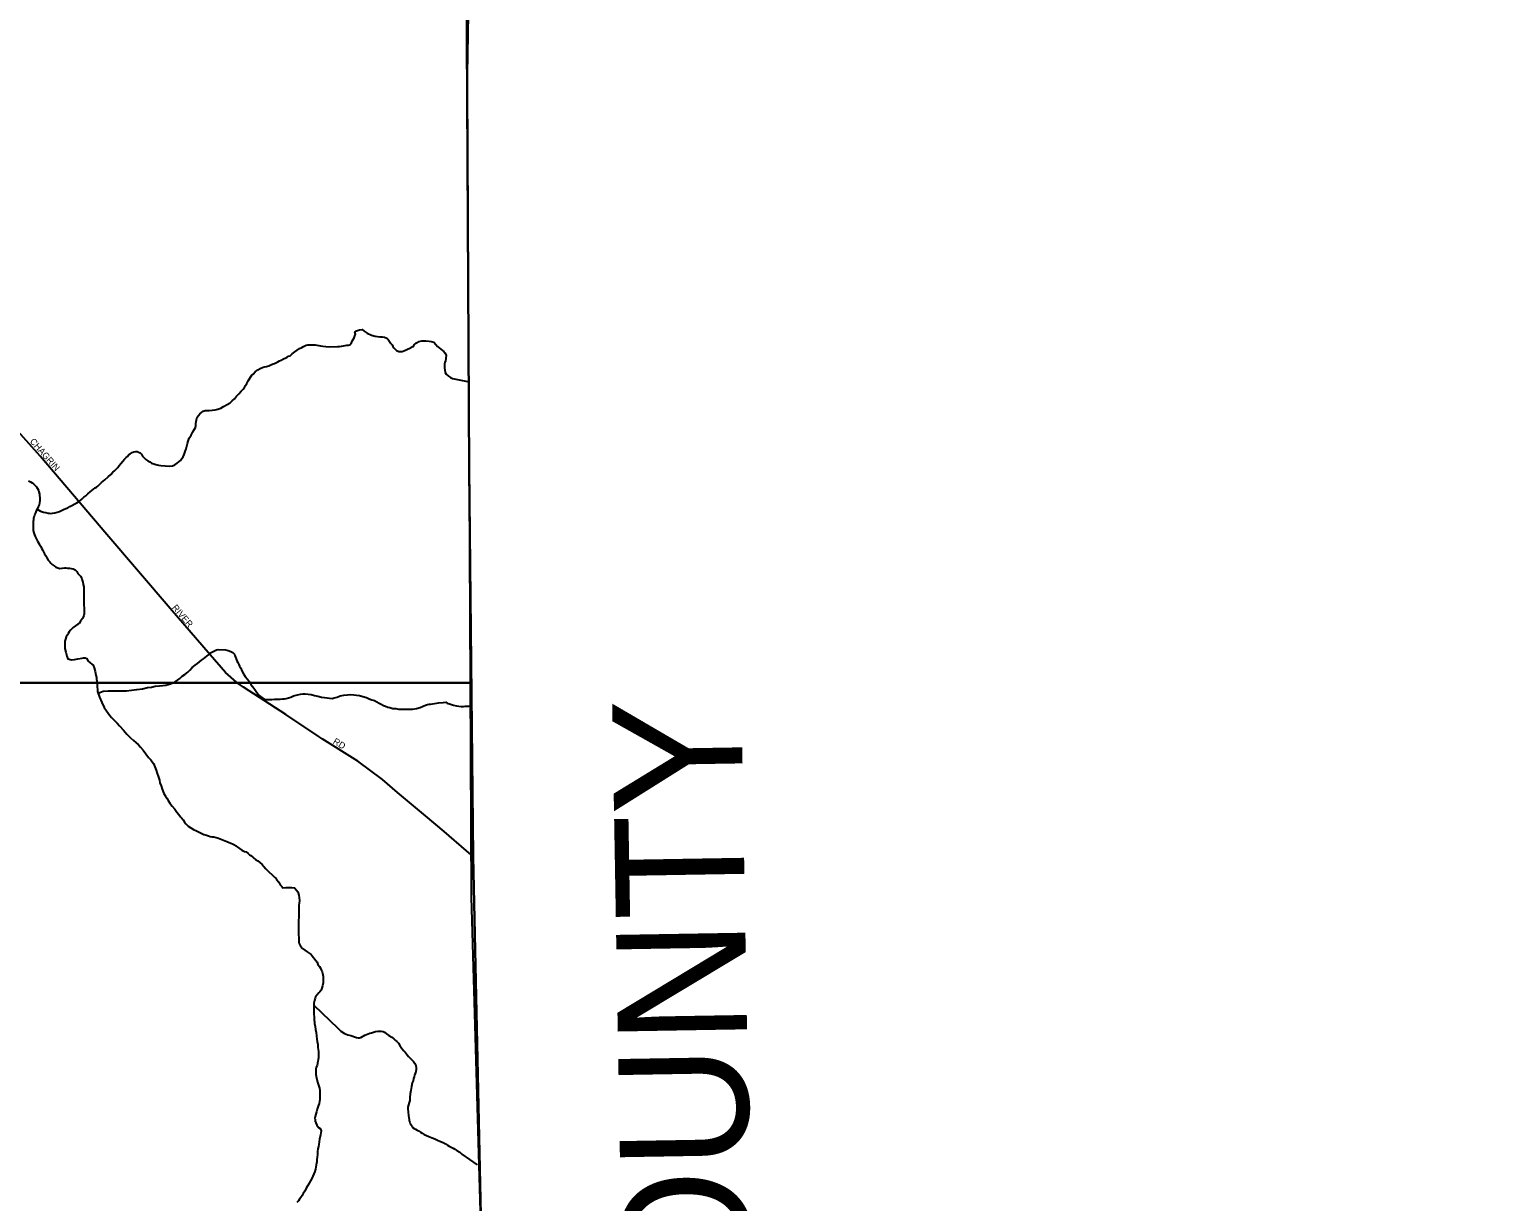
# Model space of a CAD drawing. Extents: x 2010165 to 2382125, y 1060529 to 1407316.
# Drawn here: x 2269224 to 2280675, y 1237046 to 1246104 of the extents above; entities that cross this region are included whole.
import ezdxf

# ---------------------------------------------------------------- set-up
doc = ezdxf.new("R2010")
doc.units = 0
for name, color, linetype in [('GM_X_Adjacent_County', 7, 'Continuous'), ('GM_X_Adjacent_County_Text', 7, 'Continuous'), ('GM_X_City_Street', 7, 'Continuous'), ('GM_X_City_Street_Text', 7, 'Continuous'), ('GM_X_Corporation', 7, 'Continuous'), ('GM_X_County', 7, 'Continuous'), ('GM_X_Minor_River', 7, 'Continuous')]:
    doc.layers.add(name, color=color, linetype=linetype)

msp = doc.modelspace()

# ---------------------------------------------------------------- linework, layer by layer
at = {"layer": 'GM_X_Adjacent_County'}
msp.add_lwpolyline([(2287284, 1221586), (2279436, 1221567), (2276584, 1221584), (2274226, 1221624), (2272941, 1221646), (2272892, 1224958), (2272866, 1226650), (2272826, 1229297), (2272742, 1235619), (2272726, 1236335), (2272653, 1239712), (2272622, 1242715), (2272608, 1245574), (2272603, 1246466)], dxfattribs=at)
at = {"layer": 'GM_X_City_Street'}
for points in [[(2272611, 1245757), (2272623, 1246538), (2272594, 1248305), (2272592, 1248752), (2272590, 1249141), (2272599, 1249352)], [(2272639, 1241067), (2272622, 1242715), (2272608, 1245574), (2272611, 1245757)], [(2270823, 1241060), (2270738, 1241134), (2270619, 1241270), (2270310, 1241629), (2269822, 1242201), (2269306, 1242806), (2269092, 1243047), (2268997, 1243168), (2268903, 1243307), (2268816, 1243439), (2268766, 1243506), (2268719, 1243587), (2268394, 1244040), (2268250, 1244246), (2268076, 1244519), (2267986, 1244670), (2267932, 1244740), (2267876, 1244798), (2267773, 1244877), (2267526, 1245082), (2267447, 1245127), (2267327, 1245210)], [(2271486, 1240623), (2271462, 1240638), (2271205, 1240810), (2270879, 1241021), (2270829, 1241055), (2270823, 1241060)], [(2272653, 1239712), (2272639, 1241067)], [(2272653, 1239712), (2272603, 1239756), (2272431, 1239905), (2272286, 1240026), (2272069, 1240206), (2271954, 1240308), (2271763, 1240448), (2271486, 1240623)]]:
    msp.add_lwpolyline(points, dxfattribs=at)
at = {"layer": 'GM_X_Corporation'}
for points in [[(2262452, 1249263), (2262297, 1241055), (2264274, 1241055), (2270829, 1241055), (2272631, 1241055), (2272639, 1239398), (2272726, 1236335), (2272742, 1235619), (2272795, 1231386), (2272941, 1221646), (2267374, 1221710), (2265465, 1221711), (2256786, 1221801), (2256830, 1224436), (2255408, 1224486), (2255405, 1227157), (2254852, 1227182), (2254855, 1229128), (2251493, 1229191)], [(2272605, 1246182), (2272631, 1241055), (2270829, 1241055), (2264274, 1241055), (2262297, 1241055), (2262452, 1249263)]]:
    msp.add_lwpolyline(points, dxfattribs=at)
at = {"layer": 'GM_X_County'}
msp.add_lwpolyline([(2272603, 1246466), (2272608, 1245574), (2272622, 1242715), (2272653, 1239712), (2272726, 1236335), (2272742, 1235619), (2272826, 1229297), (2272866, 1226650), (2272892, 1224958), (2272941, 1221646), (2272245, 1221652), (2271878, 1221655), (2271662, 1221657), (2265465, 1221711), (2259653, 1221765), (2246207, 1221908)], dxfattribs=at)
at = {"layer": 'GM_X_Minor_River'}
for points in [[(2270791, 1243234), (2270807, 1243250), (2270825, 1243271), (2270843, 1243289), (2270859, 1243309), (2270875, 1243325), (2270885, 1243339), (2270893, 1243354), (2270903, 1243370), (2270915, 1243390), (2270942, 1243434), (2270952, 1243442), (2270968, 1243458), (2270980, 1243469), (2270990, 1243475), (2271008, 1243485), (2271030, 1243495), (2271040, 1243497), (2271056, 1243501), (2271074, 1243505), (2271090, 1243512), (2271108, 1243520), (2271118, 1243524), (2271128, 1243528), (2271144, 1243536), (2271156, 1243544), (2271170, 1243550), (2271186, 1243560), (2271204, 1243567), (2271216, 1243573), (2271226, 1243579), (2271238, 1243583), (2271254, 1243599), (2271274, 1243613), (2271292, 1243627), (2271312, 1243640), (2271330, 1243648), (2271342, 1243654), (2271352, 1243660), (2271362, 1243664), (2271376, 1243668), (2271388, 1243668), (2271400, 1243668), (2271412, 1243668), (2271432, 1243667), (2271444, 1243665), (2271460, 1243663), (2271474, 1243661), (2271492, 1243657), (2271514, 1243655), (2271541, 1243653), (2271605, 1243656), (2271621, 1243656), (2271635, 1243658), (2271651, 1243660), (2271663, 1243662), (2271677, 1243664), (2271689, 1243666), (2271699, 1243668), (2271713, 1243684), (2271721, 1243701), (2271733, 1243721), (2271739, 1243737), (2271743, 1243749), (2271738, 1243765), (2271752, 1243777), (2271774, 1243783), (2271796, 1243785), (2271811, 1243774), (2271835, 1243758), (2271867, 1243742), (2271897, 1243734), (2271931, 1243730), (2271952, 1243730), (2271968, 1243728), (2271986, 1243720), (2271996, 1243710), (2272008, 1243694), (2272018, 1243678), (2272028, 1243668), (2272034, 1243656), (2272041, 1243644), (2272061, 1243624), (2272079, 1243617), (2272093, 1243615), (2272105, 1243617), (2272119, 1243621), (2272135, 1243629), (2272151, 1243637), (2272171, 1243645), (2272183, 1243651), (2272193, 1243655), (2272199, 1243668), (2272217, 1243684), (2272235, 1243694), (2272257, 1243698), (2272287, 1243698), (2272313, 1243696), (2272329, 1243693), (2272339, 1243691), (2272349, 1243687)], [(2272349, 1243687), (2272366, 1243669), (2272378, 1243655), (2272392, 1243645), (2272404, 1243635), (2272416, 1243625), (2272426, 1243615), (2272436, 1243607), (2272445, 1243587), (2272443, 1243561), (2272439, 1243545), (2272435, 1243532), (2272433, 1243520), (2272433, 1243506), (2272432, 1243490), (2272434, 1243472), (2272438, 1243454), (2272446, 1243440), (2272464, 1243426), (2272478, 1243416), (2272494, 1243408), (2272623, 1243381)], [(2269281, 1242396), (2269309, 1242383), (2269331, 1242375), (2269349, 1242371), (2269366, 1242367), (2269376, 1242367), (2269386, 1242365), (2269400, 1242367), (2269420, 1242369), (2269438, 1242373), (2269456, 1242380), (2269470, 1242386), (2269486, 1242394), (2269504, 1242402), (2269520, 1242408), (2269536, 1242418), (2269590, 1242447), (2269610, 1242459), (2269628, 1242475), (2269644, 1242489), (2269659, 1242501), (2269675, 1242516), (2269691, 1242530), (2269705, 1242542), (2269717, 1242552), (2269731, 1242562), (2269741, 1242568), (2269751, 1242574), (2269779, 1242603), (2269805, 1242625), (2269831, 1242647), (2269851, 1242665), (2269867, 1242682), (2269879, 1242694), (2269891, 1242704), (2269905, 1242720), (2269916, 1242734), (2269930, 1242750), (2269944, 1242769), (2269958, 1242783), (2269970, 1242797), (2269980, 1242805), (2269992, 1242819), (2270002, 1242825), (2270016, 1242835), (2270030, 1242841), (2270046, 1242844), (2270056, 1242842), (2270066, 1242838), (2270078, 1242832), (2270088, 1242822), (2270098, 1242808), (2270111, 1242792), (2270123, 1242780), (2270137, 1242770), (2270153, 1242762), (2270167, 1242754), (2270185, 1242748), (2270201, 1242742), (2270220, 1242738), (2270238, 1242734), (2270306, 1242729), (2270328, 1242731), (2270348, 1242739), (2270366, 1242753), (2270378, 1242763), (2270390, 1242773), (2270400, 1242788), (2270410, 1242802), (2270420, 1242820), (2270427, 1242844), (2270435, 1242864), (2270439, 1242884), (2270445, 1242904), (2270449, 1242923), (2270457, 1242945), (2270473, 1242969), (2270486, 1242995), (2270498, 1243015), (2270506, 1243029), (2270508, 1243042), (2270510, 1243056), (2270512, 1243074), (2270514, 1243088), (2270518, 1243098), (2270519, 1243108), (2270529, 1243122), (2270541, 1243134), (2270553, 1243144), (2270567, 1243154), (2270581, 1243159), (2270593, 1243159), (2270613, 1243161), (2270635, 1243163), (2270659, 1243165), (2270680, 1243171), (2270702, 1243177), (2270722, 1243190), (2270751, 1243206), (2270775, 1243220), (2270791, 1243234)], [(2269215, 1242617), (2269231, 1242609), (2269243, 1242601), (2269253, 1242593), (2269267, 1242581), (2269277, 1242571), (2269286, 1242557), (2269292, 1242545), (2269296, 1242531), (2269300, 1242513), (2269300, 1242501), (2269302, 1242489), (2269302, 1242477), (2269302, 1242463), (2269301, 1242447), (2269297, 1242431), (2269291, 1242415), (2269283, 1242398), (2269275, 1242384), (2269269, 1242370), (2269265, 1242358), (2269261, 1242348), (2269257, 1242338), (2269255, 1242324), (2269254, 1242314), (2269252, 1242302), (2269250, 1242290), (2269250, 1242278), (2269250, 1242264), (2269250, 1242250), (2269252, 1242233), (2269256, 1242213), (2269261, 1242199), (2269267, 1242187), (2269285, 1242151), (2269293, 1242137), (2269299, 1242125), (2269310, 1242109), (2269316, 1242097), (2269324, 1242083), (2269330, 1242067), (2269340, 1242051), (2269348, 1242037), (2269357, 1242021), (2269367, 1242003), (2269379, 1241991), (2269387, 1241979), (2269399, 1241969), (2269413, 1241959), (2269427, 1241949), (2269442, 1241943), (2269458, 1241939)], [(2269458, 1241939), (2269476, 1241942), (2269494, 1241944), (2269504, 1241944), (2269518, 1241942), (2269532, 1241942), (2269546, 1241938), (2269560, 1241936), (2269576, 1241928), (2269588, 1241916), (2269597, 1241900), (2269609, 1241888), (2269617, 1241878), (2269627, 1241860), (2269631, 1241848), (2269635, 1241832), (2269639, 1241816), (2269642, 1241798), (2269642, 1241780), (2269642, 1241764), (2269642, 1241750), (2269642, 1241736), (2269643, 1241695), (2269643, 1241681), (2269643, 1241665), (2269643, 1241653), (2269645, 1241637), (2269645, 1241619), (2269645, 1241601), (2269646, 1241589), (2269642, 1241575), (2269638, 1241563), (2269632, 1241551), (2269626, 1241541), (2269618, 1241531), (2269606, 1241514), (2269596, 1241508), (2269578, 1241496), (2269560, 1241482), (2269550, 1241472), (2269540, 1241462), (2269530, 1241450), (2269522, 1241437), (2269516, 1241427), (2269507, 1241411), (2269501, 1241393), (2269497, 1241377), (2269495, 1241361), (2269495, 1241345), (2269497, 1241321), (2269504, 1241291), (2269512, 1241261), (2269520, 1241241), (2269548, 1241233), (2269572, 1241235), (2269596, 1241239), (2269630, 1241245), (2269641, 1241247), (2269653, 1241247), (2269667, 1241242), (2269675, 1241225), (2269691, 1241210), (2269705, 1241198), (2269715, 1241190), (2269724, 1241170), (2269732, 1241141), (2269736, 1241115), (2269740, 1241095), (2269742, 1241083), (2269744, 1241069), (2269745, 1241059), (2269745, 1241039), (2269749, 1240987), (2269764, 1240945), (2269782, 1240903), (2269801, 1240863), (2269819, 1240839), (2269831, 1240821), (2269843, 1240803), (2269857, 1240787), (2269870, 1240775), (2269882, 1240761), (2269900, 1240743), (2269920, 1240721), (2269949, 1240689), (2269975, 1240657), (2270003, 1240629), (2270026, 1240609), (2270046, 1240593), (2270066, 1240575), (2270082, 1240557), (2270101, 1240533), (2270123, 1240505), (2270143, 1240477), (2270161, 1240459), (2270172, 1240445), (2270182, 1240431), (2270202, 1240379), (2270211, 1240355), (2270219, 1240333), (2270223, 1240317)], [(2269753, 1240975), (2269793, 1240991), (2269831, 1240993), (2269872, 1240994), (2269906, 1240994), (2269940, 1240994), (2269974, 1240994), (2270012, 1240997), (2270054, 1241003), (2270098, 1241009), (2270136, 1241018), (2270167, 1241022), (2270195, 1241030), (2270229, 1241032), (2270255, 1241034), (2270277, 1241037), (2270295, 1241041), (2270313, 1241047), (2270331, 1241055), (2270349, 1241063), (2270367, 1241075), (2270385, 1241089), (2270403, 1241106), (2270425, 1241120), (2270447, 1241136), (2270463, 1241152), (2270482, 1241173), (2270504, 1241191), (2270522, 1241205), (2270538, 1241217), (2270554, 1241229), (2270568, 1241239), (2270582, 1241250), (2270594, 1241260), (2270606, 1241272), (2270622, 1241286), (2270644, 1241296), (2270660, 1241304), (2270670, 1241310), (2270682, 1241312), (2270738, 1241311), (2270760, 1241305), (2270780, 1241297), (2270795, 1241289), (2270807, 1241277), (2270811, 1241267), (2270817, 1241253), (2270821, 1241241), (2270827, 1241225), (2270833, 1241211), (2270842, 1241197), (2270848, 1241183), (2270856, 1241167), (2270866, 1241147), (2270878, 1241125), (2270891, 1241103), (2270909, 1241083), (2270923, 1241063), (2270935, 1241043), (2270950, 1241023), (2270966, 1241003), (2270982, 1240979), (2271000, 1240957), (2271019, 1240941), (2271035, 1240931), (2271045, 1240927), (2271067, 1240925), (2271079, 1240925), (2271097, 1240927), (2271117, 1240928), (2271139, 1240928), (2271161, 1240928), (2271179, 1240930), (2271195, 1240932), (2271209, 1240934), (2271225, 1240938), (2271243, 1240944), (2271265, 1240955), (2271295, 1240961), (2271319, 1240967), (2271338, 1240969), (2271356, 1240969), (2271378, 1240967), (2271402, 1240964), (2271428, 1240958), (2271454, 1240952), (2271480, 1240944), (2271504, 1240940), (2271563, 1240934), (2271579, 1240939), (2271603, 1240945), (2271625, 1240953), (2271655, 1240959), (2271683, 1240961), (2271709, 1240964), (2271731, 1240962), (2271751, 1240960), (2271775, 1240956), (2271800, 1240948), (2271828, 1240942), (2271850, 1240932)], [(2271850, 1240932), (2271870, 1240924), (2271890, 1240917), (2271908, 1240907), (2271926, 1240897), (2271943, 1240889), (2271961, 1240879), (2271977, 1240873), (2271993, 1240867), (2272009, 1240863), (2272033, 1240857), (2272057, 1240855), (2272077, 1240851), (2272094, 1240852), (2272114, 1240850), (2272136, 1240850), (2272160, 1240850), (2272186, 1240852), (2272216, 1240856), (2272244, 1240865), (2272268, 1240875), (2272286, 1240883), (2272302, 1240887), (2272314, 1240891), (2272324, 1240891), (2272386, 1240900), (2272422, 1240902), (2272442, 1240904), (2272453, 1240898), (2272479, 1240890), (2272503, 1240882), (2272525, 1240876), (2272543, 1240873), (2272561, 1240871), (2272579, 1240871), (2272593, 1240873), (2272613, 1240875), (2272621, 1240875), (2272636, 1240876)], [(2270223, 1240317), (2270227, 1240303), (2270231, 1240281), (2270240, 1240259), (2270248, 1240233), (2270262, 1240200), (2270274, 1240178), (2270285, 1240162), (2270295, 1240146), (2270309, 1240124), (2270327, 1240100), (2270346, 1240078), (2270362, 1240054), (2270378, 1240036), (2270390, 1240020), (2270398, 1240010), (2270411, 1239996), (2270421, 1239978), (2270433, 1239964), (2270449, 1239946), (2270471, 1239933), (2270492, 1239921), (2270514, 1239911), (2270536, 1239899), (2270556, 1239891), (2270572, 1239883), (2270592, 1239877), (2270606, 1239871), (2270621, 1239867), (2270633, 1239865), (2270649, 1239863), (2270667, 1239860), (2270685, 1239854), (2270749, 1239828), (2270767, 1239820), (2270792, 1239810), (2270804, 1239804), (2270820, 1239794), (2270830, 1239786), (2270846, 1239774), (2270866, 1239762), (2270885, 1239750), (2270899, 1239747), (2270915, 1239735), (2270925, 1239725), (2270935, 1239721), (2270949, 1239707), (2270959, 1239699), (2270971, 1239689), (2270988, 1239679), (2271004, 1239665), (2271022, 1239651), (2271036, 1239635), (2271050, 1239617), (2271071, 1239597), (2271103, 1239569), (2271119, 1239551), (2271129, 1239545), (2271133, 1239533), (2271150, 1239513), (2271162, 1239493), (2271174, 1239479), (2271182, 1239469), (2271208, 1239473), (2271224, 1239473), (2271240, 1239473), (2271252, 1239472), (2271273, 1239470), (2271289, 1239452), (2271299, 1239438), (2271307, 1239412), (2271310, 1239373), (2271308, 1239351), (2271306, 1239337), (2271306, 1239303), (2271306, 1239283), (2271307, 1239263), (2271305, 1239241), (2271303, 1239219), (2271303, 1239197), (2271303, 1239170), (2271304, 1239146), (2271304, 1239130), (2271304, 1239110), (2271306, 1239084), (2271306, 1239066), (2271306, 1239050), (2271308, 1239040), (2271313, 1239030), (2271319, 1239018), (2271333, 1239002), (2271351, 1238988), (2271371, 1238974), (2271385, 1238966), (2271400, 1238954), (2271408, 1238944), (2271418, 1238932), (2271428, 1238920), (2271448, 1238896), (2271454, 1238878), (2271465, 1238862)], [(2271465, 1238862), (2271473, 1238848), (2271479, 1238836), (2271485, 1238820), (2271489, 1238810), (2271491, 1238798), (2271493, 1238784), (2271494, 1238768), (2271494, 1238758), (2271494, 1238748), (2271494, 1238736), (2271490, 1238711), (2271484, 1238695), (2271478, 1238679), (2271468, 1238667), (2271460, 1238657), (2271447, 1238643), (2271435, 1238627), (2271431, 1238617), (2271427, 1238599), (2271423, 1238578), (2271421, 1238564), (2271421, 1238546), (2271422, 1238500), (2271424, 1238466), (2271424, 1238446), (2271426, 1238434), (2271428, 1238422), (2271431, 1238398), (2271435, 1238374), (2271439, 1238351), (2271446, 1238299), (2271448, 1238281), (2271452, 1238259), (2271454, 1238235), (2271456, 1238219), (2271458, 1238205), (2271459, 1238181), (2271457, 1238169), (2271457, 1238155), (2271455, 1238143), (2271453, 1238128), (2271451, 1238118), (2271449, 1238108), (2271447, 1238098), (2271441, 1238082), (2271436, 1238070), (2271436, 1238056), (2271438, 1238028), (2271442, 1238000), (2271451, 1237968), (2271459, 1237944), (2271465, 1237922), (2271467, 1237904), (2271469, 1237883), (2271469, 1237865), (2271468, 1237851), (2271468, 1237835), (2271466, 1237817), (2271464, 1237803), (2271458, 1237789), (2271454, 1237773), (2271448, 1237759), (2271443, 1237739), (2271437, 1237720), (2271431, 1237702), (2271429, 1237688), (2271431, 1237678), (2271431, 1237666), (2271437, 1237652), (2271445, 1237636), (2271458, 1237618), (2271472, 1237610), (2271478, 1237590), (2271474, 1237560), (2271466, 1237528), (2271463, 1237506), (2271461, 1237486), (2271457, 1237471), (2271453, 1237453), (2271451, 1237431), (2271449, 1237407), (2271448, 1237387), (2271446, 1237369), (2271444, 1237351), (2271440, 1237329), (2271438, 1237311), (2271434, 1237294), (2271429, 1237278), (2271421, 1237258), (2271415, 1237240), (2271407, 1237222), (2271397, 1237204), (2271385, 1237186), (2271375, 1237169), (2271363, 1237149), (2271352, 1237125), (2271340, 1237107), (2271332, 1237091), (2271322, 1237077), (2271312, 1237063)], [(2271421, 1238563), (2271607, 1238385), (2271630, 1238363), (2271658, 1238345), (2271684, 1238333), (2271708, 1238327), (2271724, 1238323), (2271737, 1238317), (2271751, 1238313), (2271765, 1238311), (2271775, 1238311), (2271785, 1238314), (2271817, 1238330), (2271829, 1238336), (2271843, 1238342), (2271855, 1238346), (2271869, 1238350), (2271883, 1238354), (2271899, 1238358), (2271919, 1238363), (2271943, 1238363), (2271957, 1238359), (2271969, 1238353), (2271985, 1238341), (2272003, 1238327), (2272026, 1238315), (2272040, 1238303), (2272052, 1238293), (2272064, 1238281), (2272076, 1238269), (2272088, 1238251), (2272103, 1238227), (2272117, 1238211), (2272127, 1238199), (2272135, 1238189), (2272143, 1238179), (2272153, 1238167), (2272166, 1238153), (2272180, 1238141), (2272192, 1238127), (2272204, 1238111), (2272210, 1238097), (2272212, 1238079), (2272213, 1238067), (2272211, 1238051), (2272207, 1238037), (2272201, 1238023), (2272197, 1238009), (2272193, 1237995), (2272189, 1237979), (2272183, 1237962), (2272178, 1237934), (2272172, 1237904), (2272168, 1237878), (2272164, 1237850), (2272163, 1237826), (2272159, 1237810), (2272149, 1237773), (2272149, 1237761), (2272151, 1237735), (2272154, 1237711), (2272156, 1237693), (2272160, 1237681), (2272160, 1237669), (2272164, 1237659), (2272168, 1237647), (2272174, 1237637), (2272182, 1237627), (2272186, 1237617), (2272197, 1237609), (2272207, 1237603), (2272221, 1237597), (2272231, 1237591), (2272247, 1237581), (2272259, 1237573), (2272275, 1237563), (2272293, 1237555), (2272312, 1237547), (2272338, 1237537), (2272358, 1237530), (2272378, 1237520), (2272402, 1237510), (2272422, 1237500), (2272439, 1237490), (2272455, 1237480), (2272469, 1237472), (2272483, 1237464), (2272499, 1237456), (2272513, 1237450), (2272527, 1237438), (2272550, 1237426), (2272566, 1237412), (2272684, 1237328)], [(2271312, 1237063), (2271302, 1237050), (2271290, 1237036)]]:
    msp.add_lwpolyline(points, dxfattribs=at)

# ---------------------------------------------------------------- texts
at = {"layer": 'GM_X_Adjacent_County_Text'}
msp.add_text('GEAUGA COUNTY', height=1000, rotation=90.9794, dxfattribs=at).set_placement((2274929, 1229203))
at = {"layer": 'GM_X_City_Street_Text'}
for s, rotation, p in [('CHAGRIN', 311.183, (2269222, 1242919)), ('RIVER', 310.2361, (2270322, 1241634)), ('RD', 327.9873, (2271565, 1240589))]:
    msp.add_text(s, height=50, rotation=rotation, dxfattribs=at).set_placement(p)

doc.saveas('drawing.dxf')
